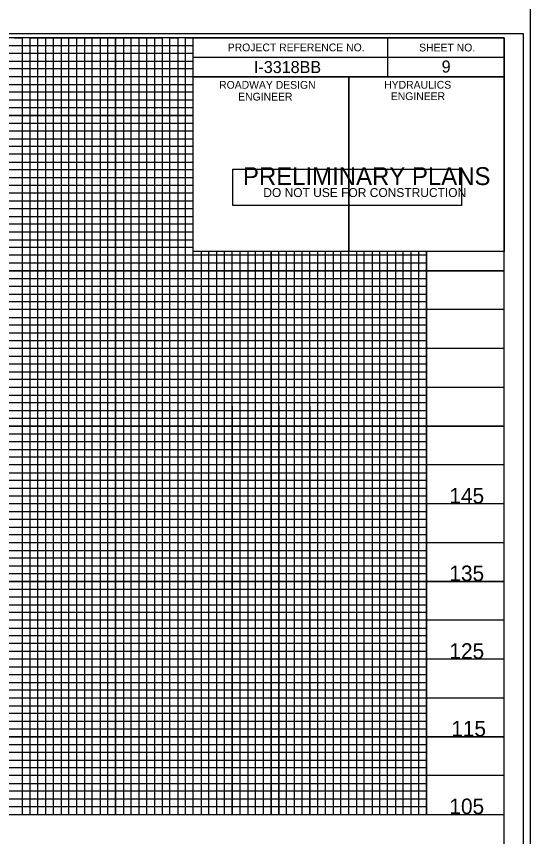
# Model space of a CAD drawing. Extents: x 573468 to 580768, y -57414 to -51768.
# Drawn here: x 580031 to 580362, y -54653 to -54125 of the extents above; entities that cross this region are included whole.
import ezdxf

# ---------------------------------------------------------------- set-up
doc = ezdxf.new("R2010")
doc.units = 0
for name, color, linetype in [('Exist Vertical Profile Vertical Axis Label', 7, 'Continuous'), ('Sheet Data Field CELL', 7, 'Continuous'), ('Sheet DOT Grid CELL', 7, 'Continuous'), ('Sheet Layout Profile Border Port 1', 7, 'Continuous'), ('Sheet Plot Border Inside CELL', 7, 'Continuous'), ('Sheet Plot Border Outside CELL', 7, 'Continuous'), ('Sheet Profile CELL', 7, 'Continuous'), ('Sheet Profile Grid Major CELL', 7, 'Continuous'), ('Sheet Profile Grid Middle CELL', 7, 'Continuous'), ('Sheet Profile Grid Minor CELL', 7, 'Continuous'), ('Sheet Sticker Preliminary CELL', 7, 'Continuous')]:
    doc.layers.add(name, color=color, linetype=linetype)

msp = doc.modelspace()

# ---------------------------------------------------------------- linework, layer by layer
at = {"layer": 'Sheet DOT Grid CELL'}
for p, q in [((580045.21, -54638.55), (580045.21, -54138.55)), ((580095.21, -54638.55), (580095.21, -54138.55)), ((580145.16, -54188.55), (578845.21, -54188.55)), ((580145.16, -54238.55), (578845.21, -54238.55)), ((580145.21, -54638.55), (580145.21, -54276.1)), ((580195.21, -54638.55), (580195.21, -54276.1)), ((580245.21, -54638.55), (580245.21, -54276.1)), ((580295.21, -54638.55), (580295.21, -54276.1)), ((580345.21, -54288.55), (578845.21, -54288.55)), ((580345.21, -54338.55), (578845.21, -54338.55)), ((580345.21, -54388.55), (578845.21, -54388.55)), ((580345.21, -54438.55), (578845.21, -54438.55)), ((580345.21, -54488.55), (578845.21, -54488.55)), ((580345.21, -54538.55), (578845.21, -54538.55)), ((580345.21, -54588.55), (578845.21, -54588.55))]:
    msp.add_line(p, q, dxfattribs=at)
at = {"layer": 'Sheet Layout Profile Border Port 1'}
msp.add_lwpolyline([(578895.21, -54138.55), (578895.21, -54638.55), (580295.21, -54638.55), (580295.21, -54276.1), (580145.16, -54276.1), (580145.16, -54138.55)], close=True, dxfattribs=at)
at = {"layer": 'Sheet Plot Border Inside CELL'}
msp.add_lwpolyline([(578691.21, -55191.1), (580357.71, -55191.1), (580357.71, -54136), (578691.21, -54136)], close=True, dxfattribs=at)
at = {"layer": 'Sheet Plot Border Outside CELL'}
msp.add_lwpolyline([(578678.21, -55213.55), (580362.21, -55213.55), (580362.21, -54113.55), (578678.21, -54113.55)], close=True, dxfattribs=at)
at = {"layer": 'Sheet Profile CELL'}
for p, q in [((580270.21, -54138.6), (580270.21, -54163.6)), ((580145.16, -54151.1), (580345.21, -54151.1)), ((580245.21, -54163.6), (580245.21, -54276.05)), ((578845.21, -54638.55), (580345.21, -54638.55))]:
    msp.add_line(p, q, dxfattribs=at)
for points in [[(580345.21, -54138.55), (578845.21, -54138.55), (578845.21, -55188.55), (580345.21, -55188.55)], [(580145.16, -54138.55), (580345.21, -54138.55), (580345.21, -54163.6), (580145.16, -54163.6)], [(580145.16, -54163.6), (580245.21, -54163.6), (580245.21, -54276.1), (580145.16, -54276.1)], [(580245.21, -54163.6), (580345.21, -54163.6), (580345.21, -54276.1), (580245.21, -54276.1)]]:
    msp.add_lwpolyline(points, close=True, dxfattribs=at)
at = {"layer": 'Sheet Profile Grid Major CELL'}
for points in [[(579995.21, -54638.55), (580045.21, -54638.55), (580045.21, -54138.55), (580095.21, -54138.55), (580095.21, -54638.55), (580145.21, -54638.55), (580145.21, -54138.55), (580171.51, -54138.55)], [(578845.21, -54188.55), (580145.21, -54188.55)], [(580145.21, -54238.55), (578845.21, -54238.55), (578845.21, -54288.55), (580345.21, -54288.55)], [(580195.21, -54276.1), (580195.21, -54638.55), (580245.21, -54638.55), (580245.21, -54638.55), (580245.21, -54276.1)], [(580295.21, -54276.1), (580295.21, -54638.55), (580345.21, -54638.55), (580345.21, -54288.55)], [(580345.21, -54338.55), (578845.21, -54338.55), (578845.21, -54388.55), (580345.21, -54388.55)], [(580345.21, -54438.55), (578845.21, -54438.55), (578845.21, -54488.55), (580345.21, -54488.55)], [(580345.21, -54538.55), (578845.21, -54538.55), (578845.21, -54538.55), (578845.21, -54588.55), (580345.21, -54588.55)]]:
    msp.add_lwpolyline(points, dxfattribs=at)
at = {"layer": 'Sheet Profile Grid Middle CELL'}
msp.add_line((578845.21, -54163.55), (580145.16, -54163.55), dxfattribs=at)
for points in [[(580020.21, -54638.55), (580070.21, -54638.55), (580070.21, -54138.55), (580120.21, -54138.55), (580120.21, -54638.55), (580170.21, -54638.55), (580170.21, -54276.1)], [(580145.21, -54213.55), (578845.21, -54213.55), (578845.21, -54263.55), (580145.21, -54263.55)], [(580170.21, -54375.75), (580170.21, -54638.55), (580220.21, -54638.55), (580220.21, -54276.1)], [(580220.21, -54375.75), (580220.21, -54638.55), (580270.21, -54638.55), (580270.21, -54276.1)], [(580345.21, -54313.55), (578845.21, -54313.55), (578845.21, -54363.55), (580170.21, -54363.55)], [(580170.21, -54363.55), (580345.21, -54363.55)], [(580345.21, -54413.55), (578845.21, -54413.55), (578845.21, -54463.55), (580345.21, -54463.55)], [(580345.21, -54513.55), (578845.21, -54513.55), (578845.21, -54563.55), (580345.21, -54563.55)], [(580345.21, -54613.55), (578845.21, -54613.55)]]:
    msp.add_lwpolyline(points, dxfattribs=at)
at = {"layer": 'Sheet Profile Grid Minor CELL'}
for p, q in [((578895.21, -54143.55), (580145.21, -54143.55)), ((580145.21, -54148.55), (578895.21, -54148.9)), ((578895.21, -54153.55), (580145.21, -54153.55)), ((580145.16, -54273.55), (578895.21, -54273.55)), ((580295.21, -54278.55), (578895.21, -54278.55)), ((580295.21, -54283.55), (578895.21, -54283.55)), ((578895.21, -54293.55), (580295.21, -54293.55)), ((580295.21, -54298.55), (578895.21, -54298.55)), ((578895.21, -54303.55), (580295.21, -54303.55)), ((580295.21, -54323.55), (578895.21, -54323.55)), ((578895.21, -54328.55), (580295.21, -54328.55)), ((580295.21, -54348.55), (578895.21, -54348.55)), ((578895.21, -54353.55), (580295.21, -54353.55)), ((580295.21, -54373.55), (578895.21, -54373.55)), ((578895.21, -54378.55), (580295.21, -54378.55)), ((580295.21, -54383.55), (578895.21, -54383.55)), ((578895.21, -54393.55), (580295.21, -54393.55)), ((580295.21, -54398.55), (578895.21, -54398.55)), ((578895.21, -54403.55), (580295.21, -54403.55)), ((580295.21, -54408.55), (578895.21, -54408.55)), ((578895.21, -54418.55), (580295.21, -54418.55)), ((580295.21, -54423.55), (578895.21, -54423.55)), ((578895.21, -54428.55), (580295.21, -54428.55)), ((580295.21, -54433.55), (578895.21, -54433.55)), ((578895.21, -54443.55), (580295.21, -54443.55)), ((580295.21, -54448.55), (578895.21, -54448.55)), ((578895.21, -54453.55), (580295.21, -54453.55)), ((580295.21, -54458.55), (578895.21, -54458.55)), ((578895.21, -54468.55), (580295.21, -54468.55)), ((580295.21, -54473.55), (578895.21, -54473.55)), ((578895.21, -54478.55), (580295.21, -54478.55)), ((580295.21, -54483.55), (578895.21, -54483.55)), ((578895.21, -54493.55), (580295.21, -54493.55)), ((580295.21, -54498.55), (578895.21, -54498.55)), ((578895.21, -54503.55), (580295.21, -54503.55)), ((580295.21, -54508.55), (578895.21, -54508.55)), ((578895.21, -54518.55), (580295.21, -54518.55)), ((580295.21, -54523.55), (578895.21, -54523.55)), ((580295.21, -54528.55), (578895.21, -54528.55)), ((580295.21, -54533.55), (578895.21, -54533.55)), ((578895.21, -54543.55), (580295.21, -54543.55)), ((580295.21, -54548.55), (578895.21, -54548.55)), ((578895.21, -54553.55), (580295.21, -54553.55)), ((580295.21, -54558.55), (578895.21, -54558.55)), ((578895.21, -54568.55), (580295.21, -54568.55)), ((580295.21, -54573.55), (578895.21, -54573.55)), ((578895.21, -54578.55), (580295.21, -54578.55)), ((580295.21, -54583.55), (578895.21, -54583.55)), ((578895.21, -54593.55), (580295.21, -54593.55)), ((580295.21, -54598.55), (578895.21, -54598.55)), ((578895.21, -54603.55), (580295.21, -54603.55)), ((580295.21, -54608.55), (578895.21, -54608.55)), ((578895.21, -54618.55), (580295.21, -54618.55)), ((580295.21, -54623.55), (578895.21, -54623.55)), ((578895.21, -54628.55), (580295.21, -54628.55))]:
    msp.add_line(p, q, dxfattribs=at)
for points in [[(580030.21, -54138.55), (580035.21, -54138.55), (580035.21, -54638.55)], [(580035.21, -54638.55), (580040.21, -54638.55), (580040.21, -54138.55), (580050.21, -54138.55), (580050.21, -54638.55), (580055.21, -54638.55), (580055.21, -54138.55), (580060.21, -54138.55), (580060.21, -54638.55), (580065.21, -54638.55), (580065.21, -54138.55), (580075.21, -54138.55), (580075.21, -54638.55), (580080.21, -54638.55), (580080.21, -54138.55), (580085.21, -54138.55), (580085.21, -54638.55), (580090.21, -54638.55), (580090.21, -54138.55), (580100.21, -54138.55), (580100.21, -54638.55), (580105.21, -54638.55), (580105.21, -54138.55), (580110.21, -54138.55), (580110.21, -54638.55), (580115.21, -54638.55), (580115.21, -54138.55), (580125.21, -54138.55), (580125.21, -54638.55), (580130.21, -54638.55), (580130.21, -54138.55), (580135.21, -54138.55), (580135.21, -54638.55), (580140.21, -54638.55), (580140.21, -54138.55), (580150.21, -54138.55)], [(580145.21, -54158.55), (578895.21, -54158.55), (578895.21, -54168.55), (580145.21, -54168.55)], [(580145.16, -54173.55), (578895.21, -54173.55), (578895.21, -54178.55), (580145.21, -54178.55)], [(580145.21, -54183.55), (578895.21, -54183.55), (578895.21, -54193.55), (580145.21, -54193.55)], [(580145.21, -54198.55), (578895.21, -54198.55), (578895.21, -54203.55), (580145.21, -54203.55)], [(580145.21, -54208.55), (578895.21, -54208.55), (578895.21, -54218.55), (580145.21, -54218.55)], [(580145.21, -54223.55), (578895.21, -54223.55), (578895.21, -54228.55), (580145.21, -54228.55)], [(580145.21, -54233.55), (578895.21, -54233.55), (578895.21, -54243.55), (580145.21, -54243.55)], [(580145.21, -54248.65), (578895.31, -54248.65), (578895.31, -54253.55), (580145.21, -54253.55)], [(580145.21, -54258.55), (578895.21, -54258.55), (578895.21, -54268.55), (580145.21, -54268.55)], [(580150.21, -54276.1), (580150.21, -54638.55), (580155.21, -54638.55), (580155.21, -54276.1)], [(580160.21, -54276.1), (580160.21, -54638.55), (580165.21, -54638.55), (580165.21, -54276.1)], [(580175.21, -54276.1), (580175.21, -54638.55), (580175.21, -54638.55), (580180.21, -54638.55), (580185.21, -54638.55), (580185.21, -54276.1)], [(580180.21, -54276.1), (580180.21, -54638.55)], [(580190.21, -54276.1), (580190.11, -54638.5), (580195.11, -54638.5), (580200.21, -54638.55), (580200.21, -54276.1)], [(580200.21, -54375.75), (580200.21, -54638.55), (580205.21, -54638.55), (580205.21, -54276.1)], [(580210.21, -54276.1), (580210.21, -54638.55), (580215.21, -54638.55), (580215.21, -54276.1)], [(580225.21, -54276.1), (580225.21, -54638.55), (580230.21, -54638.55), (580230.21, -54276.1)], [(580235.21, -54276.1), (580235.21, -54638.55), (580240.21, -54638.55), (580240.21, -54276.1)], [(580250.21, -54276.1), (580250.21, -54638.55), (580255.21, -54638.55), (580255.21, -54276.1)], [(580260.21, -54276.1), (580260.21, -54638.55), (580265.21, -54638.55), (580265.21, -54276.1)], [(580275.21, -54276.1), (580275.21, -54638.55), (580280.21, -54638.55), (580280.21, -54276.1)], [(580285.21, -54276.1), (580285.21, -54638.55), (580290.21, -54638.55), (580290.21, -54276.1)], [(580295.21, -54308.55), (578895.21, -54308.55), (578895.21, -54318.55), (580295.21, -54318.55)], [(580295.21, -54333.55), (578895.21, -54333.55), (578895.21, -54343.55), (580295.21, -54343.55)], [(580295.21, -54358.55), (578895.21, -54358.55), (578895.21, -54368.55), (580295.21, -54368.55)], [(580295.21, -54633.55), (578895.21, -54633.55)]]:
    msp.add_lwpolyline(points, dxfattribs=at)
at = {"layer": 'Sheet Sticker Preliminary CELL'}
msp.add_lwpolyline([(580170.66, -54246.51), (580170.66, -54223.01), (580317.66, -54223.01), (580317.66, -54246.51)], close=True, dxfattribs=at)

# ---------------------------------------------------------------- texts
at = {"layer": 'Exist Vertical Profile Vertical Axis Label'}
for s, p in [('145', (580310, -54438.3)), ('135', (580310, -54488.3)), ('125', (580310, -54538.3)), ('115', (580311.2, -54588.3)), ('105', (580310, -54638.3))]:
    msp.add_text(s, height=10, dxfattribs=at).set_placement(p)
at = {"layer": 'Sheet Data Field CELL'}
for s, p in [('I-3318BB', (580184.23, -54161.24)), ('9', (580305, -54160.94))]:
    msp.add_text(s, height=7.75, dxfattribs=at).set_placement(p)
at = {"layer": 'Sheet Profile CELL'}
for s, height, p in [('PROJECT REFERENCE NO.', 5.0001, (580167.38, -54147.24)), ('SHEET NO.', 5, (580290.53, -54147.34)), ('ROADWAY DESIGN', 5.0001, (580161.83, -54171.34)), ('HYDRAULICS', 5, (580268.03, -54171.29)), ('ENGINEER', 5, (580174.08, -54178.94)), ('ENGINEER', 5, (580272.28, -54178.64))]:
    msp.add_text(s, height=height, dxfattribs=at).set_placement(p)
at = {"layer": 'Sheet Sticker Preliminary CELL'}
for s, height, p in [('PRELIMINARY PLANS', 11.52, (580177.16, -54233.36)), ('DO NOT USE FOR CONSTRUCTION', 5.76, (580190.26, -54241.06))]:
    msp.add_text(s, height=height, dxfattribs=at).set_placement(p)

doc.saveas('drawing.dxf')
